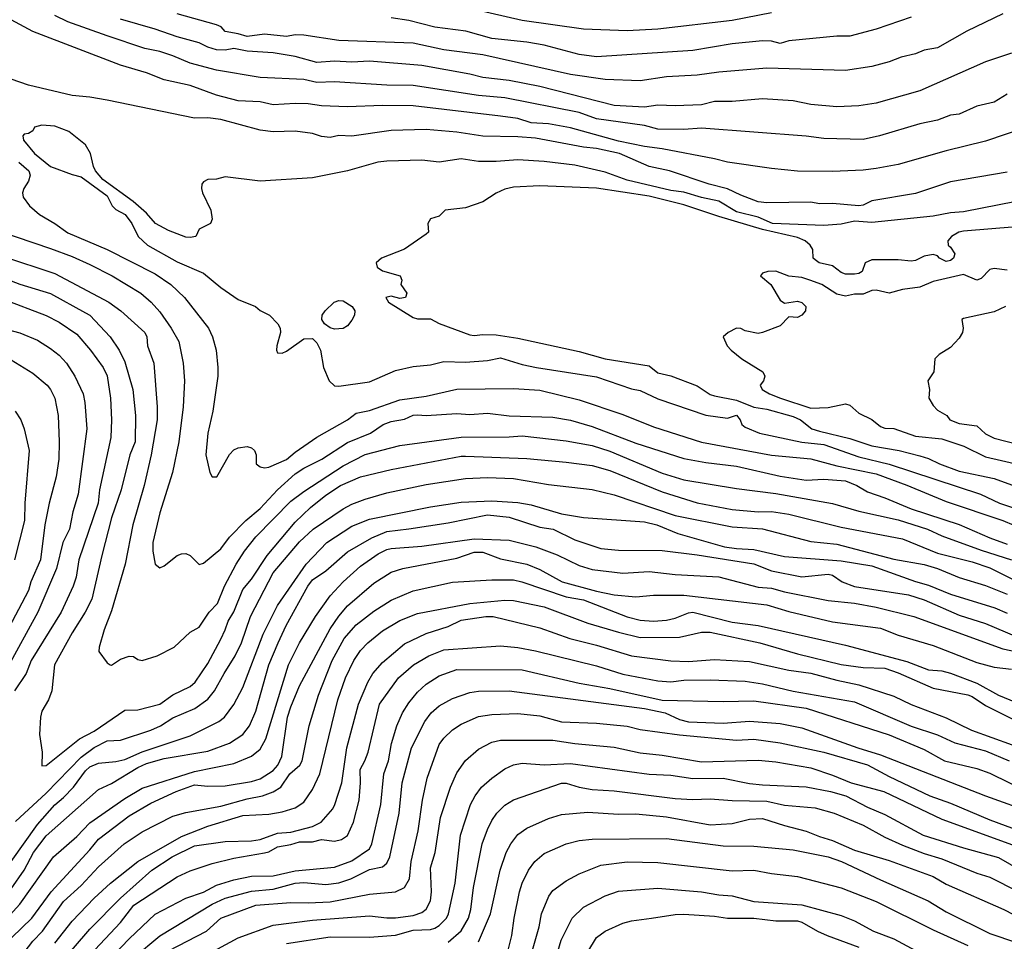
# Model space of a CAD drawing. Header units: metres. Extents: x -46681 to -43747, y -240911 to -237677.
# Tile 782 of 1056: x -45376 to -45263, y -238048 to -237943. Entities that reach past the tile are written whole.
import ezdxf

# ---------------------------------------------------------------- set-up
doc = ezdxf.new("R2010")
doc.units = ezdxf.units.M
doc.layers.add('CONTOUR_INDEX', color=1, linetype='Continuous')
doc.layers.add('CONTOUR_INTER', color=3, linetype='Continuous')

msp = doc.modelspace()

# ---------------------------------------------------------------- linework, layer by layer
at = {"layer": 'CONTOUR_INDEX'}
for points, elevation in [([(-45263.1, -237951.25), (-45264.6, -237952.17), (-45266.6, -237952.61), (-45268.6, -237953.52), (-45269.6, -237953.66), (-45271.1, -237954.2), (-45273.1, -237954.64), (-45277.72, -237956.02), (-45279.6, -237956.41), (-45284.1, -237956.32), (-45286.1, -237956.06), (-45298.1, -237955.12), (-45300.1, -237955.28), (-45303.1, -237955.26), (-45304.6, -237954.83), (-45310.1, -237954.06), (-45312.1, -237953.35), (-45320.6, -237951.64), (-45323.6, -237951.38), (-45331.1, -237950.25), (-45334.1, -237950.2), (-45340.1, -237949.82), (-45342.1, -237949.89), (-45343.6, -237949.57), (-45348.6, -237949.34), (-45353.6, -237948.48), (-45356.6, -237947.7), (-45358.6, -237946.85), (-45360.1, -237946.37), (-45361.8, -237946.02), (-45366.1, -237944.58), (-45370.6, -237942.95), (-45372.1, -237942.25)], 65), ([(-45378.1, -237969.78), (-45372.1, -237971.74), (-45365.92, -237975.02), (-45364.56, -237976.02), (-45361.79, -237978.52), (-45361.57, -237979.02), (-45361.48, -237980.02), (-45360.78, -237982.02), (-45360.39, -237987.02), (-45360.4, -237988.52), (-45361.06, -237992.52), (-45361.86, -237996.02), (-45363.19, -238000.52), (-45364.05, -238005.02), (-45365.6, -238010.35), (-45366.45, -238012.52), (-45367.04, -238014.52), (-45367.07, -238015.02), (-45366.1, -238016.29), (-45365.77, -238016.52), (-45365.6, -238016.59), (-45364.6, -238015.87), (-45363.6, -238015.55), (-45363.1, -238015.57), (-45362.6, -238015.92), (-45362.1, -238016.04), (-45360.39, -238015.52), (-45358.43, -238014.52), (-45356.6, -238012.81), (-45355.6, -238012.22), (-45354.42, -238010.52), (-45353.48, -238009.52), (-45352.67, -238007.52), (-45351.34, -238005.02), (-45350.41, -238003.52), (-45349.1, -238001.89), (-45345.1, -237997.82), (-45343.6, -237996.69), (-45339.1, -237993.75), (-45336.6, -237992.46), (-45332.6, -237991.43), (-45325.6, -237990.48), (-45320.1, -237990.44), (-45318.6, -237990.33), (-45313.6, -237990.91), (-45310.6, -237991.43), (-45308.6, -237992.1), (-45302.6, -237994.61), (-45300.1, -237995.35), (-45294.1, -237996.37), (-45289.6, -237996.94), (-45283.1, -237998.08), (-45280.1, -237998.94), (-45275.6, -237999.94), (-45272.22, -238001.02), (-45270.6, -238001.77), (-45266.1, -238003.43), (-45262.62, -238004.52)], 65), ([(-45263.1, -237971.36), (-45264.6, -237971.18), (-45265.1, -237971.3), (-45266.1, -237972.34), (-45266.6, -237972.53), (-45268.1, -237971.86), (-45271.6, -237972.69), (-45273.1, -237973.33), (-45275.1, -237973.58), (-45276.6, -237974.01), (-45278.1, -237973.65), (-45278.6, -237973.71), (-45279.6, -237974.12), (-45280.6, -237974.14), (-45281.6, -237974.34), (-45282.6, -237974.13), (-45284.32, -237973.02), (-45285.68, -237972.52), (-45286.6, -237972.23), (-45288.1, -237972.06), (-45289.6, -237971.48), (-45290.51, -237971.52), (-45291.1, -237971.72), (-45291.35, -237972.02), (-45290.15, -237973.02), (-45289.1, -237974.8), (-45288.6, -237975.17), (-45287.1, -237974.94), (-45286.6, -237975.07), (-45286.14, -237975.52), (-45286.18, -237976.02), (-45286.6, -237976.54), (-45287.1, -237976.78), (-45288.1, -237976.73), (-45289.1, -237977.73), (-45291.1, -237978.51), (-45291.6, -237978.64), (-45293.1, -237978.3), (-45293.6, -237978.05), (-45294.1, -237978.02), (-45295.04, -237978.52), (-45295.6, -237979.02), (-45295.17, -237980.02), (-45294.69, -237980.52), (-45293.47, -237981.52), (-45291.09, -237983.02), (-45290.86, -237983.52), (-45291, -237984.02), (-45291.38, -237984.52), (-45291.16, -237985.02), (-45290.3, -237985.52), (-45289.04, -237986.02), (-45285.6, -237987.18), (-45283.6, -237987.08), (-45281.6, -237986.68), (-45281.1, -237986.82), (-45280.1, -237987.73), (-45278.6, -237988.48), (-45277.6, -237989.28), (-45277.1, -237989.46), (-45276.1, -237989.51), (-45273.6, -237990.38), (-45270.6, -237990.69), (-45268.07, -237991.52), (-45265.6, -237992.75), (-45259.1, -237994.22)], 60), ([(-45376.65, -237987.52), (-45376, -237988.52), (-45375.6, -237989.52), (-45375.04, -237992.02), (-45375.55, -237998.02), (-45375.56, -238000.02), (-45376.73, -238004.52)], 70), ([(-45377.6, -238045.56), (-45376.1, -238043.93), (-45372.26, -238038.52), (-45369.6, -238036.17), (-45368.1, -238034.63), (-45364.1, -238031.83), (-45362.1, -238030.65), (-45356.1, -238028.74), (-45351.6, -238027.81), (-45349.6, -238026.98), (-45348.6, -238026.17), (-45347.96, -238025.02), (-45345.34, -238016.52), (-45344.11, -238014.02), (-45342.26, -238011.02), (-45340.6, -238008.63), (-45339.1, -238007.02), (-45337.1, -238005.25), (-45335.1, -238003.85), (-45334.1, -238003.32), (-45333.6, -238003.22), (-45330.1, -238002.96), (-45324.1, -238002.12), (-45320.1, -238002.26), (-45317.04, -238003.02), (-45314.6, -238003.94), (-45312.1, -238005.15), (-45310.6, -238005.64), (-45307.1, -238006.05), (-45304.1, -238005.85), (-45301.1, -238006.19), (-45296.1, -238006.46), (-45291.6, -238007.64), (-45290.1, -238007.78), (-45288.6, -238008.2), (-45283.6, -238009.16), (-45280.6, -238009.49), (-45278.1, -238009.92), (-45273.79, -238011.02), (-45263.6, -238014.72), (-45261.6, -238015.13)], 70), ([(-45369.27, -238051.02), (-45364.58, -238046.02), (-45363.06, -238044.02), (-45358.1, -238040.8), (-45356.6, -238040.12), (-45354.1, -238039.25), (-45351.6, -238038.64), (-45348.1, -238038.06), (-45347.6, -238037.92), (-45346.6, -238037.36), (-45345.1, -238037.11), (-45344.1, -238036.79), (-45342.6, -238036.78), (-45341.6, -238036.53), (-45340.1, -238036.72), (-45339.3, -238036.52), (-45338.6, -238036.05), (-45337.92, -238034.52), (-45337.29, -238032.02), (-45337.12, -238030.02), (-45337.16, -238028.52), (-45336.61, -238027.52), (-45336.26, -238026.52), (-45334.96, -238021.02), (-45332.77, -238018.02), (-45331.05, -238016.52), (-45329.3, -238015.52), (-45327.6, -238014.81), (-45321.1, -238014.35), (-45319.1, -238014.54), (-45317.1, -238014.95), (-45310.1, -238016.66), (-45307.1, -238017.62), (-45303.1, -238018.38), (-45301.6, -238018.47), (-45300.1, -238018.27), (-45297.1, -238018.24), (-45293.1, -238018.39), (-45291.1, -238018.71), (-45287.6, -238019.55), (-45280.6, -238020.75), (-45274.1, -238023.55), (-45271.1, -238024.55), (-45269.1, -238025.47), (-45265.6, -238026.38), (-45262.89, -238027.52)], 75), ([(-45345.6, -238048.43), (-45340.6, -238047.67), (-45336.1, -238047.71), (-45333.1, -238047.47), (-45331.1, -238046.89), (-45329.1, -238046.82), (-45328.6, -238046.68), (-45328.1, -238046.37), (-45327.27, -238045.52), (-45327.04, -238045.02), (-45326.3, -238041.52), (-45325.66, -238036.02), (-45324.52, -238032.52), (-45324.01, -238031.52), (-45323.26, -238030.52), (-45322.1, -238029.49), (-45320.6, -238028.42), (-45319.6, -238027.98), (-45318.6, -238027.8), (-45316.1, -238027.96), (-45313.1, -238027.81), (-45304.1, -238029.05), (-45301.6, -238029.17), (-45299.1, -238029.53), (-45295.6, -238029.49), (-45292.6, -238030.1), (-45291.1, -238030.27), (-45286.1, -238030.51), (-45283.32, -238031.02), (-45281.58, -238031.52), (-45279.1, -238032.81), (-45277.1, -238033.67), (-45272.72, -238036.02), (-45268.1, -238037.47), (-45264.1, -238038.57), (-45261.6, -238040.04)], 80), ([(-45314.88, -238050.52), (-45314.15, -238048.02), (-45312.91, -238045.52), (-45311.6, -238044.26), (-45309.1, -238042.97), (-45307.6, -238042.42), (-45303.1, -238042.07), (-45298.1, -238042.5), (-45296.1, -238042.86), (-45294.6, -238042.97), (-45292.1, -238043.6), (-45286.6, -238043.98), (-45282.1, -238045.2), (-45280.6, -238045.83), (-45278.4, -238047.02), (-45276.1, -238047.89), (-45271.19, -238050.52)], 85)]:
    msp.add_lwpolyline(points, dxfattribs=dict(at, elevation=elevation))
at = {"layer": 'CONTOUR_INTER'}
for points, elevation in [([(-45290.1, -237941.95), (-45294.6, -237942.81), (-45303.1, -237943.81), (-45306.6, -237943.99), (-45311.6, -237943.82), (-45318.6, -237942.8), (-45324.1, -237941.56)], 69), ([(-45260.88, -237955.02), (-45265.6, -237956.62), (-45270.1, -237957.72), (-45275.6, -237959.3), (-45278.1, -237959.74), (-45279.6, -237959.95), (-45283.1, -237960.1), (-45287.1, -237960.04), (-45290.1, -237959.74), (-45295.1, -237959.01), (-45296.6, -237958.63), (-45302.6, -237957.48), (-45304.6, -237957.24), (-45307.6, -237956.6), (-45313.1, -237955.1), (-45315.6, -237954.65), (-45317.6, -237954.52), (-45319.1, -237954.04), (-45321.1, -237953.75), (-45331.1, -237952.56), (-45334.6, -237952.53), (-45338.6, -237952.69), (-45341.6, -237952.59), (-45343.1, -237952.36), (-45344.6, -237952.3), (-45347.1, -237952.46), (-45348.6, -237952.11), (-45351.1, -237952.01), (-45353.6, -237951.34), (-45356.6, -237950.25), (-45359.6, -237949.59), (-45361.6, -237948.8), (-45364.6, -237947.91), (-45374.6, -237944.06), (-45377.1, -237942.73)], 64), ([(-45262.6, -237946.53), (-45265.6, -237947.55), (-45273.1, -237950.87), (-45278.1, -237952.28), (-45280.1, -237952.59), (-45282.6, -237952.7), (-45285.6, -237952.44), (-45287.6, -237952.01), (-45291.1, -237951.78), (-45294.6, -237952.06), (-45296.6, -237952.07), (-45298.1, -237952.47), (-45301.1, -237952.57), (-45303.1, -237952.49), (-45304.6, -237952.71), (-45308.1, -237952.55), (-45316.6, -237950.37), (-45320.1, -237949.66), (-45323.1, -237949.33), (-45324.6, -237948.94), (-45330.1, -237947.95), (-45336.1, -237947.48), (-45338.1, -237947.57), (-45340.1, -237947.48), (-45342.1, -237947.61), (-45344.6, -237946.92), (-45347.1, -237946.5), (-45350.1, -237946.32), (-45351.6, -237946.01), (-45352.6, -237946.2), (-45353.6, -237946.16), (-45354.6, -237945.86), (-45355.6, -237945.35), (-45358.1, -237944.69), (-45360.6, -237943.81), (-45364.6, -237942.66)], 66), ([(-45263.6, -237942.04), (-45267.73, -237944.02), (-45271.1, -237945.93), (-45272.6, -237946.2), (-45273.6, -237946.63), (-45275.26, -237947.02), (-45276.6, -237947.53), (-45278.6, -237948.08), (-45281.6, -237948.54), (-45290.6, -237948.27), (-45296.1, -237948.74), (-45298.6, -237949.08), (-45302.1, -237949.27), (-45305.1, -237949.71), (-45309.1, -237949.57), (-45313.1, -237949), (-45323.1, -237946.74), (-45327.6, -237946.18), (-45331.1, -237945.41), (-45339.6, -237945.1), (-45343.6, -237944.47), (-45344.6, -237944.46), (-45345.6, -237944.64), (-45348.1, -237944.39), (-45350.1, -237944.64), (-45351.1, -237944.33), (-45352.6, -237944.08), (-45353.08, -237943.52), (-45353.6, -237943.3), (-45358.1, -237942.04)], 67), ([(-45274.1, -237942.43), (-45278.1, -237943.81), (-45281.1, -237944.6), (-45282.6, -237944.6), (-45288.1, -237945.12), (-45289.1, -237945.43), (-45290.1, -237945.18), (-45291.1, -237945.13), (-45294.6, -237945.47), (-45299.1, -237946.23), (-45310.1, -237946.98), (-45312.1, -237946.7), (-45316.1, -237945.64), (-45318.1, -237945.3), (-45322.1, -237944.86), (-45325.07, -237944.02), (-45328.6, -237943.58), (-45331.6, -237942.81), (-45333.6, -237942.49)], 68), ([(-45263.1, -237960.16), (-45269.6, -237961.26), (-45273.6, -237962.6), (-45278.6, -237963.46), (-45279.6, -237963.93), (-45280.1, -237964.01), (-45283.1, -237963.76), (-45284.6, -237963.8), (-45285.6, -237963.61), (-45290.6, -237963.67), (-45291.6, -237963.56), (-45293.6, -237962.8), (-45295.1, -237962.08), (-45297.21, -237961.52), (-45301.77, -237960.02), (-45304.1, -237959.5), (-45307.49, -237958.02), (-45310.1, -237957.45), (-45311.6, -237957.29), (-45317.1, -237956.27), (-45319.1, -237956.11), (-45323.1, -237956.05), (-45326.1, -237955.58), (-45329.6, -237955.27), (-45333.6, -237955.4), (-45338.1, -237956.04), (-45339.6, -237955.97), (-45340.6, -237956.2), (-45341.6, -237956.1), (-45342.6, -237955.73), (-45344.6, -237955.47), (-45347.1, -237955.54), (-45348.6, -237955.37), (-45353.1, -237954.13), (-45354.6, -237953.96), (-45356.1, -237953.98), (-45366.1, -237951.92), (-45368.1, -237951.57), (-45370.1, -237951.39), (-45375.1, -237950.2), (-45377.1, -237949.54)], 63), ([(-45262.1, -237963.51), (-45268.1, -237964.7), (-45269.6, -237964.83), (-45271.6, -237965.21), (-45278.6, -237965.93), (-45280.6, -237965.77), (-45282.1, -237966.12), (-45284.1, -237966.25), (-45289.96, -237966.02), (-45291.6, -237965.3), (-45294.1, -237964.71), (-45296.1, -237963.5), (-45298.1, -237963.08), (-45300.1, -237962.45), (-45301.6, -237962.27), (-45306.6, -237961.06), (-45309.1, -237960.15), (-45312.6, -237959.38), (-45316.1, -237958.95), (-45319.1, -237958.77), (-45321.6, -237958.95), (-45323.6, -237958.94), (-45325.6, -237958.64), (-45328.1, -237959.03), (-45330.1, -237958.78), (-45334.1, -237958.91), (-45335.15, -237959.02), (-45338.6, -237960.01), (-45342.6, -237960.81), (-45348.6, -237961.18), (-45352.6, -237960.7), (-45353.6, -237960.96), (-45354.6, -237961.02), (-45355.1, -237961.28), (-45355.26, -237961.52), (-45355.32, -237962.02), (-45355.2, -237962.52), (-45354.23, -237964.52), (-45354.1, -237965.54), (-45354.29, -237966.02), (-45355.6, -237966.7), (-45355.98, -237967.52), (-45356.6, -237967.65), (-45357.1, -237967.61), (-45359.1, -237966.82), (-45360.56, -237966.02), (-45361.6, -237964.86), (-45363.13, -237963.52), (-45366.6, -237961.02), (-45367.45, -237960.02), (-45367.68, -237959.52), (-45368.03, -237958.02), (-45368.6, -237957.05), (-45370.48, -237955.52), (-45372.1, -237954.89), (-45373.6, -237954.8), (-45374.41, -237955.02), (-45374.6, -237955.42), (-45375.1, -237955.74), (-45375.6, -237955.8), (-45375.77, -237956.02), (-45375.69, -237956.52), (-45374.42, -237958.02), (-45372.6, -237959.5), (-45370.1, -237960.44), (-45369.1, -237960.7), (-45366.1, -237962.88), (-45365.52, -237964.02), (-45365.1, -237964.44), (-45364.05, -237965.02), (-45363.29, -237966.02), (-45362.57, -237967.52), (-45361.5, -237968.52), (-45358.1, -237970.44), (-45355.1, -237971.71), (-45353.1, -237973.36), (-45351.1, -237974.75), (-45349.14, -237975.52), (-45348.6, -237975.98), (-45347.55, -237976.52), (-45346.57, -237977.52), (-45346.31, -237978.02), (-45346.28, -237978.52), (-45346.7, -237980.02), (-45346.74, -237980.52), (-45346.6, -237980.82), (-45346.1, -237980.86), (-45345.6, -237980.64), (-45343.6, -237979.25), (-45342.6, -237979.21), (-45342.1, -237979.68), (-45341.7, -237980.52), (-45341.35, -237982.52), (-45340.69, -237984.02), (-45340.1, -237984.62), (-45339.6, -237984.65), (-45336.1, -237984.14), (-45333.1, -237982.84), (-45331.1, -237982.39), (-45329.1, -237982.2), (-45327.6, -237981.81), (-45325.1, -237981.92), (-45322.6, -237981.72), (-45321.1, -237981.42), (-45318.6, -237982.17), (-45316.96, -237982.52), (-45310.1, -237983.58), (-45306.1, -237984.97), (-45305.1, -237985.15), (-45303.1, -237986.11), (-45297.6, -237987.96), (-45295.1, -237988.32), (-45294.1, -237987.97), (-45293.66, -237988.52), (-45293.48, -237989.02), (-45293.1, -237989.35), (-45291.46, -237990.02), (-45286.6, -237991.04), (-45284.1, -237991.33), (-45280.1, -237992.73), (-45276.6, -237993.58), (-45266.18, -237997.02), (-45263.98, -237998.02), (-45260.1, -237999.32)], 62), ([(-45376.21, -237959.02), (-45375.07, -237960.02), (-45374.92, -237960.52), (-45375.1, -237961.21), (-45375.64, -237962.02), (-45375.79, -237962.52), (-45375.72, -237963.02), (-45374.99, -237964.02), (-45373.84, -237965.02), (-45372.1, -237966.02), (-45370.6, -237967.12), (-45366.1, -237969), (-45360.6, -237971.79), (-45358.81, -237973.02), (-45357.26, -237974.52), (-45354.5, -237978.02), (-45354.05, -237979.02), (-45353.65, -237980.52), (-45353.43, -237982.52), (-45353.45, -237983.52), (-45354.03, -237987.52), (-45354.59, -237990.02), (-45354.82, -237992.52), (-45354.37, -237994.52), (-45354.1, -237995.04), (-45353.56, -237995.02), (-45352.1, -237992.47), (-45351.6, -237991.92), (-45351.1, -237991.7), (-45350.1, -237991.56), (-45349.6, -237991.69), (-45349.24, -237992.02), (-45349.04, -237992.52), (-45349.04, -237993.52), (-45348.6, -237993.87), (-45348.1, -237993.98), (-45347.6, -237993.91), (-45345.6, -237993.05), (-45344.6, -237992.2), (-45342.1, -237990.47), (-45338.6, -237988.49), (-45337.6, -237987.75), (-45336.1, -237987.42), (-45332.6, -237986.23), (-45329.6, -237985.78), (-45326.1, -237984.98), (-45319.6, -237984.93), (-45316.6, -237985.1), (-45312.1, -237986.2), (-45307.1, -237987.91), (-45303.6, -237989.3), (-45298.1, -237991.07), (-45290.1, -237992.55), (-45285.6, -237992.95), (-45282.6, -237993.77), (-45278.1, -237994.69), (-45274.6, -237995.97), (-45270.1, -237997.83), (-45263.6, -238000.02), (-45261.1, -238001.07)], 63), ([(-45262.1, -237966.42), (-45268.1, -237966.9), (-45268.64, -237967.02), (-45269.48, -237967.52), (-45269.92, -237968.02), (-45269.87, -237968.52), (-45269.6, -237968.74), (-45269.11, -237969.52), (-45269.27, -237970.02), (-45269.6, -237970.27), (-45270.1, -237970.4), (-45270.84, -237970.02), (-45271.1, -237969.73), (-45271.6, -237969.6), (-45272.6, -237969.76), (-45273.6, -237970.27), (-45274.1, -237970.35), (-45275.6, -237970.21), (-45278.6, -237970.21), (-45279.38, -237970.52), (-45279.7, -237971.52), (-45280.1, -237971.77), (-45280.6, -237971.85), (-45281.6, -237971.84), (-45282.1, -237971.66), (-45283.1, -237970.89), (-45284.61, -237970.52), (-45285.1, -237970.21), (-45285.3, -237970.02), (-45285.35, -237969.02), (-45285.64, -237968.52), (-45286.24, -237968.02), (-45287.1, -237967.62), (-45291.1, -237966.74), (-45296.1, -237965.24), (-45300.1, -237963.9), (-45304.1, -237962.92), (-45310.1, -237962), (-45316.6, -237961.72), (-45319.6, -237961.88), (-45320.6, -237962.09), (-45321.6, -237962.55), (-45323.1, -237963.55), (-45325.1, -237964.25), (-45327.42, -237964.52), (-45328.1, -237965.21), (-45329.12, -237965.52), (-45329.43, -237966.02), (-45329.32, -237967.02), (-45329.6, -237967.26), (-45332.1, -237968.96), (-45334.7, -237970.02), (-45335.31, -237970.52), (-45335.22, -237971.02), (-45334.6, -237971.46), (-45332.58, -237972.02), (-45332.37, -237972.52), (-45332.52, -237973.02), (-45331.8, -237974.02), (-45331.96, -237974.52), (-45332.6, -237974.61), (-45333.6, -237974.35), (-45334.21, -237974.52), (-45333.9, -237975.02), (-45331.1, -237976.8), (-45330.6, -237976.93), (-45329.1, -237976.94), (-45328.1, -237977.49), (-45324.6, -237978.78), (-45324.1, -237978.87), (-45323.1, -237978.74), (-45321.6, -237978.78), (-45319.1, -237979.14), (-45312.1, -237980.69), (-45309.1, -237981.51), (-45304.1, -237982.33), (-45303.1, -237983.11), (-45301.6, -237983.48), (-45298.6, -237984.6), (-45297.1, -237985.59), (-45296.6, -237985.77), (-45294.1, -237986.24), (-45292.1, -237987.07), (-45290.6, -237987.29), (-45287.6, -237988.13), (-45286.76, -237988.52), (-45285.47, -237989.52), (-45284.6, -237989.81), (-45281.1, -237990.64), (-45278.6, -237991.48), (-45275.46, -237992.02), (-45273.1, -237992.62), (-45272.1, -237992.92), (-45270.87, -237993.52), (-45268.6, -237994.37), (-45264.6, -237995.21), (-45260.1, -237996.85)], 61), ([(-45378.6, -237966.87), (-45372.6, -237968.88), (-45370.1, -237969.81), (-45368.1, -237970.71), (-45365.54, -237972.02), (-45362.26, -237974.02), (-45361.06, -237975.02), (-45360.1, -237976.13), (-45358.77, -237978.02), (-45357.92, -237979.52), (-45357.42, -237982.02), (-45357.26, -237984.02), (-45357.4, -237987.02), (-45357.9, -237991.02), (-45358.65, -237994.52), (-45360.1, -237999.15), (-45360.89, -238002.52), (-45360.88, -238003.52), (-45360.6, -238005.02), (-45360.1, -238005.43), (-45359.6, -238005.22), (-45358.1, -238004.03), (-45357.6, -238003.83), (-45357.1, -238003.81), (-45356.6, -238004.01), (-45355.6, -238005.05), (-45355.1, -238004.9), (-45353.1, -238003.27), (-45352.1, -238001.94), (-45350.23, -238000.02), (-45348.6, -237998.64), (-45346.6, -237996.52), (-45344.6, -237994.69), (-45343.6, -237994.04), (-45341.53, -237993.02), (-45338.6, -237991.11), (-45335.97, -237990.02), (-45334.51, -237989.02), (-45333.6, -237988.71), (-45332.1, -237988.44), (-45331.1, -237987.97), (-45330.6, -237987.93), (-45329.6, -237988.02), (-45326.1, -237987.78), (-45324.6, -237987.88), (-45322.6, -237987.74), (-45320.1, -237988.06), (-45315.1, -237988.19), (-45313.1, -237988.53), (-45310.6, -237989.25), (-45305.6, -237991.19), (-45300.1, -237992.94), (-45297.6, -237993.4), (-45294.1, -237993.81), (-45289.1, -237994.94), (-45286.1, -237995.4), (-45284.1, -237995.29), (-45281.6, -237995.47), (-45280.31, -237996.02), (-45279.1, -237996.75), (-45277.1, -237997.42), (-45274.1, -237998.7), (-45268.6, -238000.49), (-45265.11, -238002.02), (-45263.1, -238002.71)], 64), ([(-45378.1, -237972.23), (-45376.1, -237972.99), (-45372.6, -237974.06), (-45368.6, -237976.24), (-45368.1, -237976.53), (-45365.77, -237979.02), (-45364.75, -237980.52), (-45364.1, -237981.86), (-45363.16, -237985.02), (-45362.85, -237988.02), (-45362.92, -237991.02), (-45363.52, -237992.52), (-45364.51, -237996.52), (-45365.6, -237999.71), (-45366.73, -238004.02), (-45367.87, -238009.02), (-45368.62, -238010.52), (-45370.1, -238012.88), (-45372.14, -238016.52), (-45372.46, -238019.52), (-45372.84, -238020.52), (-45373.6, -238021.85), (-45373.73, -238022.52), (-45373.84, -238024.52), (-45373.56, -238026.52), (-45373.6, -238028.09), (-45373.1, -238028.06), (-45369.26, -238025.02), (-45367.6, -238024.11), (-45364.1, -238021.71), (-45362.6, -238021.7), (-45360.1, -238021.05), (-45358.6, -238019.98), (-45356.62, -238019.02), (-45356.03, -238018.52), (-45354.6, -238016.39), (-45353.1, -238013.58), (-45352.59, -238012.52), (-45352.28, -238011.52), (-45351.6, -238010.47), (-45350.6, -238007.93), (-45349.6, -238006.72), (-45347.8, -238004.02), (-45344.6, -238000.22), (-45342.85, -237998.52), (-45341.1, -237997.11), (-45339.42, -237996.02), (-45337.1, -237995.01), (-45333.6, -237994.2), (-45325.6, -237992.66), (-45325.1, -237992.65), (-45318.1, -237992.94), (-45313.6, -237993.34), (-45310.6, -237993.74), (-45308.6, -237994.3), (-45302.6, -237996.73), (-45298.6, -237998.01), (-45294.6, -237998.75), (-45291.62, -237999.02), (-45290.1, -237998.98), (-45288.1, -237999.3), (-45282.1, -238000.77), (-45275.1, -238002.1), (-45271.1, -238003.74), (-45267.1, -238004.73), (-45265.1, -238005.43), (-45260.9, -238007.52)], 66), ([(-45378.1, -237974.66), (-45373.1, -237976.58), (-45371.6, -237977.31), (-45369.6, -237978.71), (-45368.01, -237980.52), (-45366.58, -237982.52), (-45366.1, -237983.47), (-45365.71, -237986.02), (-45365.62, -237988.52), (-45365.7, -237990.52), (-45367, -237996.52), (-45367.15, -237998.02), (-45369.37, -238004.52), (-45369.66, -238006.52), (-45370, -238007.52), (-45371.36, -238010.52), (-45374.82, -238016.02), (-45375.37, -238017.52), (-45376.71, -238019.52)], 67), ([(-45340.13, -237975.02), (-45339.6, -237974.84), (-45339.1, -237974.9), (-45338.08, -237975.52), (-45337.76, -237976.02), (-45337.8, -237976.52), (-45338.1, -237977.1), (-45338.6, -237977.74), (-45339.1, -237978.05), (-45340.1, -237978.14), (-45340.6, -237977.97), (-45341.24, -237977.52), (-45341.55, -237977.02), (-45341.51, -237976.52), (-45341.18, -237976.02), (-45340.13, -237975.02)], 62), ([(-45263.32, -237975.52), (-45264.6, -237976.14), (-45268.1, -237976.91), (-45268.29, -237977.02), (-45268.13, -237978.02), (-45268.23, -237978.52), (-45268.6, -237979.14), (-45269.6, -237980.23), (-45270.88, -237981.02), (-45271.39, -237981.52), (-45271.51, -237983.02), (-45272.2, -237984.02), (-45271.99, -237985.02), (-45272.07, -237986.02), (-45271.6, -237986.86), (-45271.1, -237987.38), (-45270.03, -237988.02), (-45269.66, -237988.52), (-45268.6, -237988.93), (-45266.6, -237989.17), (-45265.6, -237990.09), (-45264.6, -237990.61), (-45260.6, -237991.62)], 59), ([(-45379.6, -237977.62), (-45376.1, -237978.53), (-45374.1, -237979.4), (-45372.6, -237980.33), (-45371.6, -237981.12), (-45370.75, -237982.02), (-45369.81, -237983.52), (-45368.85, -237985.52), (-45368.65, -237986.52), (-45368.45, -237989.52), (-45369.44, -237997.02), (-45370.04, -237999.02), (-45370.42, -238001.02), (-45371.18, -238002.52), (-45371.89, -238005.52), (-45374.03, -238010.52), (-45377.6, -238016.99)], 68), ([(-45377.1, -237981.62), (-45374.6, -237983.16), (-45372.97, -237984.52), (-45372.58, -237985.02), (-45372.11, -237986.02), (-45371.71, -237988.02), (-45371.59, -237991.02), (-45371.65, -237993.02), (-45371.94, -237995.02), (-45372.75, -237998.02), (-45373.24, -238000.52), (-45373.74, -238004.52), (-45374.83, -238007.02), (-45375.12, -238008.02), (-45377.75, -238013.02)], 69), ([(-45376.6, -238034.47), (-45373.1, -238031.22), (-45369.1, -238027.11), (-45367.6, -238026.01), (-45366.1, -238025.22), (-45364.6, -238025.16), (-45361.1, -238024), (-45360.02, -238023.52), (-45358.6, -238022.6), (-45356.08, -238021.52), (-45354.6, -238020.45), (-45353.81, -238019.52), (-45352.73, -238017.52), (-45351.45, -238015.52), (-45350.72, -238014.02), (-45349.7, -238011.02), (-45347.1, -238006.02), (-45344.1, -238002.47), (-45342.52, -238001.02), (-45339.1, -237998.7), (-45338.1, -237998.15), (-45336.6, -237997.58), (-45334.1, -237996.85), (-45329.6, -237995.91), (-45325.1, -237995.21), (-45322.6, -237995.09), (-45319.6, -237995.2), (-45315.6, -237995.91), (-45310.6, -237996.48), (-45308.1, -237997.08), (-45301.1, -237999.46), (-45294.6, -238000.75), (-45291.1, -238000.96), (-45285.6, -238002.41), (-45282.6, -238002.71), (-45276.1, -238004.43), (-45272.6, -238005.05), (-45271.08, -238005.52), (-45268.6, -238006.56), (-45265.6, -238007.45), (-45263.1, -238008.44)], 67), ([(-45377.1, -238039.03), (-45374.1, -238034.81), (-45372.1, -238032.57), (-45371.1, -238031.73), (-45369.95, -238030.52), (-45368.6, -238028.67), (-45368.1, -238028.19), (-45367.1, -238027.78), (-45365.1, -238027.61), (-45364.1, -238027.35), (-45362.1, -238026.47), (-45356.6, -238024.65), (-45353.34, -238023.02), (-45352.7, -238022.52), (-45351.6, -238021.07), (-45350.6, -238019.11), (-45348.27, -238013.02), (-45346.6, -238009.74), (-45343.34, -238005.02), (-45340.97, -238002.52), (-45338.1, -238000.65), (-45336.1, -237999.86), (-45329.1, -237998.47), (-45325.6, -237997.92), (-45322.1, -237997.77), (-45319.1, -237997.97), (-45317.6, -237998.23), (-45314.1, -237999.27), (-45311.6, -237999.67), (-45304.6, -238000.19), (-45303.19, -238000.52), (-45300.81, -238001.52), (-45295.48, -238003.02), (-45294.1, -238003.24), (-45292.1, -238003.33), (-45288.6, -238004.14), (-45282.1, -238004.62), (-45278.6, -238005.2), (-45273.6, -238007.01), (-45272.1, -238007.42), (-45269.6, -238008.45), (-45264.54, -238010.02), (-45263.1, -238010.62)], 68), ([(-45377.1, -238042.18), (-45375.6, -238040.01), (-45374.53, -238038.02), (-45373.1, -238036.1), (-45367.1, -238030.8), (-45365.6, -238030.13), (-45362.6, -238028.3), (-45361.6, -238027.83), (-45359.6, -238027.25), (-45354.6, -238026.41), (-45352.1, -238025.49), (-45350.6, -238024.52), (-45349.82, -238023.52), (-45349.1, -238021.83), (-45347.6, -238016.52), (-45346.55, -238014.02), (-45345.62, -238012.02), (-45343.14, -238007.52), (-45342.6, -238006.81), (-45341.1, -238005.79), (-45338.6, -238003.61), (-45335.81, -238002.02), (-45334.1, -238001.27), (-45331.6, -238000.99), (-45327.1, -238000.27), (-45322.6, -237999.37), (-45320.1, -237999.63), (-45316.6, -238000.79), (-45315.07, -238001.02), (-45312.6, -238002.25), (-45309.6, -238003.21), (-45307.6, -238003.43), (-45302.6, -238003.46), (-45298.6, -238003.96), (-45292.1, -238004.98), (-45290.1, -238005.76), (-45286.6, -238006.46), (-45283.6, -238006.17), (-45283.1, -238006.26), (-45281.98, -238007.02), (-45280.6, -238007.58), (-45274.39, -238008.52), (-45272.6, -238009.09), (-45268.6, -238010.85), (-45265.6, -238011.81), (-45262.1, -238013.31)], 69), ([(-45380.46, -238051.02), (-45374.73, -238045.52), (-45372.52, -238042.52), (-45368.1, -238037.72), (-45367.1, -238036.48), (-45363.6, -238033.8), (-45361.1, -238032.36), (-45358.23, -238031.02), (-45356.1, -238030.25), (-45354.6, -238030.41), (-45352.6, -238030.37), (-45349.6, -238029.87), (-45348.6, -238029.56), (-45347.1, -238028.61), (-45346.58, -238028.02), (-45346.11, -238027.02), (-45345.47, -238022.52), (-45345.1, -238021.33), (-45344.1, -238018.95), (-45340.6, -238012.43), (-45339.6, -238010.97), (-45338.6, -238009.79), (-45335.6, -238007.2), (-45333.6, -238005.93), (-45332.28, -238005.52), (-45326.1, -238004.34), (-45324.1, -238003.66), (-45323.1, -238003.66), (-45321.1, -238004.39), (-45318.1, -238005.01), (-45316.6, -238005.61), (-45314.03, -238007.02), (-45310.1, -238008.09), (-45308.1, -238008.51), (-45305.6, -238008.77), (-45303.6, -238008.57), (-45300.1, -238008.55), (-45290.6, -238009.67), (-45288.1, -238010.44), (-45283.1, -238011.6), (-45277.6, -238012.32), (-45275.6, -238013.14), (-45271.6, -238014.34), (-45266.6, -238016.26), (-45264.6, -238016.82), (-45262.6, -238017.04)], 71), ([(-45375.6, -238049.44), (-45374.6, -238048.16), (-45373.51, -238047.02), (-45371.1, -238043.6), (-45369.1, -238041.8), (-45367.1, -238039.66), (-45364.15, -238037.02), (-45362.1, -238035.66), (-45358.6, -238033.84), (-45357.1, -238033.43), (-45353.1, -238032.71), (-45350.1, -238031.86), (-45348.34, -238031.52), (-45347.1, -238031.05), (-45346.24, -238030.52), (-45345.21, -238029.02), (-45344.05, -238028.02), (-45343.78, -238027.52), (-45343, -238023.52), (-45341.94, -238020.02), (-45340.36, -238016.02), (-45339, -238013.52), (-45337.6, -238011.94), (-45335.6, -238010.41), (-45333.6, -238009.12), (-45331.1, -238008.05), (-45326.6, -238007.07), (-45322.1, -238006.79), (-45319.6, -238006.8), (-45318.66, -238007.02), (-45313.6, -238008.75), (-45311.6, -238009.09), (-45306.6, -238011.05), (-45305.1, -238011.41), (-45303.6, -238011.54), (-45302.1, -238011.44), (-45301.1, -238011.21), (-45299.6, -238010.57), (-45299.1, -238010.51), (-45294.6, -238011.66), (-45291.6, -238012.03), (-45281.6, -238014.3), (-45274.6, -238016.16), (-45272.1, -238017.09), (-45270.6, -238017.23), (-45269.6, -238017.5), (-45266.6, -238018.64), (-45264.1, -238020), (-45260.39, -238021.52)], 72), ([(-45372.1, -238048.4), (-45370.1, -238045.85), (-45367.6, -238043.24), (-45365.71, -238041.52), (-45362.6, -238039.02), (-45357.6, -238036.18), (-45354.6, -238035), (-45350.6, -238033.78), (-45347.6, -238033.62), (-45346.1, -238033.36), (-45344.6, -238032.89), (-45343.6, -238032.24), (-45342.6, -238030.79), (-45341.77, -238029.02), (-45339.7, -238020.52), (-45338.82, -238018.02), (-45337.9, -238016.02), (-45337.1, -238014.9), (-45336.28, -238014.02), (-45334.6, -238012.65), (-45332.6, -238011.45), (-45330.6, -238010.65), (-45324.6, -238009.51), (-45320.6, -238009.12), (-45319.6, -238009.17), (-45316.1, -238009.89), (-45311.1, -238011.78), (-45307.6, -238012.81), (-45305.1, -238013.39), (-45300.6, -238013.35), (-45298.1, -238012.81), (-45297.1, -238012.8), (-45291.41, -238014.02), (-45287.1, -238015.28), (-45282.1, -238016.49), (-45279.6, -238016.83), (-45277.1, -238016.91), (-45275.6, -238017.44), (-45271.6, -238019.21), (-45267.6, -238019.98), (-45267.1, -238020.17), (-45265.6, -238021.18), (-45258.1, -238024.91)], 73), ([(-45371.6, -238050.87), (-45368.1, -238046.79), (-45364.6, -238043.23), (-45360.98, -238040.02), (-45358.69, -238038.52), (-45356.1, -238037.24), (-45352.6, -238036.75), (-45349.6, -238036.67), (-45348.6, -238036.53), (-45346.6, -238035.78), (-45345.1, -238035.69), (-45342.6, -238035.02), (-45341.63, -238034.52), (-45340.29, -238033.02), (-45340.06, -238032.52), (-45339.26, -238030.02), (-45338.68, -238026.02), (-45337.34, -238021.02), (-45336.28, -238018.52), (-45335.69, -238017.52), (-45334.6, -238016.28), (-45332.1, -238014.14), (-45329.6, -238012.96), (-45327.1, -238012.16), (-45325.6, -238011.42), (-45322.78, -238011.02), (-45321.93, -238011.02), (-45316.6, -238012.3), (-45313.16, -238013.52), (-45310.1, -238014.28), (-45306.1, -238015.49), (-45301.6, -238016.08), (-45299.6, -238016.15), (-45296.6, -238015.93), (-45292.6, -238016.16), (-45288.1, -238017.13), (-45285.6, -238017.47), (-45282.6, -238018.29), (-45280.1, -238018.81), (-45276.1, -238020.12), (-45274.1, -238021.06), (-45270.1, -238022.6), (-45267.19, -238024.02), (-45260.2, -238026.52)], 74), ([(-45368.1, -238052.56), (-45363.6, -238047.87), (-45360.6, -238045.08), (-45357.1, -238043.25), (-45355.1, -238042.53), (-45353.6, -238041.75), (-45351.6, -238041.14), (-45349.6, -238040.73), (-45347.1, -238040.66), (-45344.6, -238040.09), (-45340.1, -238039.68), (-45338.1, -238038.95), (-45336.1, -238037.57), (-45335.84, -238037.02), (-45334.81, -238032.52), (-45334.44, -238029.02), (-45333.91, -238027.52), (-45333.58, -238025.52), (-45332.95, -238023.52), (-45332.31, -238022.02), (-45331.6, -238020.89), (-45330.6, -238019.67), (-45329.6, -238018.76), (-45328.1, -238017.81), (-45326.1, -238017.06), (-45318.6, -238017.09), (-45312.1, -238018.64), (-45308.6, -238019.24), (-45302.6, -238020.59), (-45295.6, -238020.72), (-45292.1, -238020.65), (-45286.1, -238021.5), (-45276.6, -238024.55), (-45272.6, -238026.21), (-45270.28, -238027.52), (-45266.6, -238028.41), (-45265.1, -238028.93), (-45260.6, -238031.13)], 76), ([(-45363.1, -238050.07), (-45360.1, -238047.54), (-45354.1, -238043.92), (-45352.6, -238043.25), (-45349.6, -238042.45), (-45347.1, -238042.22), (-45344.6, -238041.5), (-45343.6, -238041.43), (-45341.1, -238041.66), (-45339.6, -238041.47), (-45338.22, -238041.02), (-45336.1, -238039.95), (-45334.6, -238039.63), (-45334.1, -238039.22), (-45333.78, -238038.52), (-45332.68, -238033.52), (-45332.34, -238030.02), (-45331.3, -238026.02), (-45329.75, -238023.02), (-45329.03, -238022.02), (-45328.1, -238021.21), (-45326.6, -238020.37), (-45324.6, -238019.69), (-45323.6, -238019.55), (-45320.1, -238019.52), (-45304.6, -238021.54), (-45302.27, -238022.02), (-45300.6, -238022.8), (-45299.6, -238023.07), (-45295.6, -238023.2), (-45292.6, -238022.98), (-45289.1, -238023.24), (-45286.6, -238023.73), (-45280.19, -238026.02), (-45277.6, -238026.83), (-45265.6, -238031.53), (-45260.05, -238033.52)], 77), ([(-45359.1, -238049.24), (-45354.73, -238047.02), (-45353.1, -238045.52), (-45349.1, -238044.02), (-45345.1, -238043.72), (-45343.1, -238043.78), (-45340.6, -238043.65), (-45336.1, -238042.77), (-45333.1, -238042.51), (-45332.1, -238042.03), (-45331.51, -238041.02), (-45331.31, -238039.02), (-45330.5, -238035.52), (-45330.01, -238032.02), (-45329.49, -238029.52), (-45328.1, -238025.66), (-45327.6, -238024.91), (-45326.6, -238023.98), (-45325.6, -238023.31), (-45323.6, -238022.43), (-45322.1, -238022.21), (-45319.1, -238022.11), (-45316.6, -238022.37), (-45314.1, -238023.04), (-45310.1, -238023.2), (-45306.6, -238023.57), (-45305.1, -238023.92), (-45300.6, -238024.54), (-45294.1, -238025.17), (-45292.1, -238025.03), (-45289.1, -238025.44), (-45284.1, -238026.53), (-45279.1, -238027.97), (-45276.6, -238029.33), (-45271.96, -238031.52), (-45269.6, -238032.36), (-45265.1, -238034.28), (-45252.1, -238039.09)], 78), ([(-45358.1, -238051.55), (-45351.1, -238047.77), (-45347.1, -238046.34), (-45342.6, -238045.74), (-45336.1, -238045.27), (-45334.1, -238045.49), (-45333.1, -238045.47), (-45331.1, -238045.21), (-45330.1, -238044.87), (-45329.6, -238044.49), (-45329.1, -238043.52), (-45329.01, -238042.52), (-45329.1, -238039.75), (-45328.56, -238038.02), (-45327.95, -238034.02), (-45326.81, -238030.52), (-45326.1, -238028.89), (-45325.1, -238027.49), (-45323.6, -238026.17), (-45322.1, -238025.39), (-45321.1, -238025.16), (-45315.1, -238025.17), (-45312.6, -238025.54), (-45308.1, -238025.95), (-45305.1, -238026.59), (-45302.6, -238026.87), (-45298.1, -238027.65), (-45291.6, -238027.45), (-45289.6, -238027.64), (-45285.6, -238028.31), (-45283.1, -238029.14), (-45280.95, -238030.02), (-45277.21, -238031.02), (-45270.6, -238034.21), (-45262.1, -238037.28)], 79), ([(-45327.1, -238048.28), (-45325.6, -238046.97), (-45324.75, -238045.52), (-45324.48, -238044.52), (-45324.19, -238042.02), (-45323.19, -238037.02), (-45322.6, -238035.37), (-45322.1, -238034.33), (-45321.52, -238033.52), (-45320.6, -238032.61), (-45319.6, -238031.97), (-45314.1, -238030.06), (-45313.6, -238030.06), (-45312.1, -238030.53), (-45310.6, -238030.78), (-45308.1, -238030.96), (-45301.1, -238031.81), (-45299.1, -238031.95), (-45297.1, -238031.85), (-45294.6, -238032.05), (-45290.6, -238032.14), (-45288.6, -238032.58), (-45285.1, -238032.89), (-45282.91, -238033.52), (-45279.6, -238034.89), (-45277.1, -238036.27), (-45275.1, -238037.16), (-45272.6, -238038.13), (-45270.6, -238038.73), (-45266.6, -238040.37), (-45265.1, -238040.83), (-45258.6, -238044.12)], 81), ([(-45323.6, -238048.21), (-45322.23, -238045.02), (-45321.15, -238040.02), (-45320.45, -238038.02), (-45319.91, -238037.02), (-45319.1, -238035.93), (-45318.1, -238035.22), (-45315.6, -238034.13), (-45314.1, -238033.65), (-45311.1, -238033.4), (-45307.6, -238033.64), (-45305.6, -238033.6), (-45302.1, -238033.92), (-45297.1, -238034.83), (-45294.6, -238034.7), (-45292.6, -238034.19), (-45291.1, -238034.12), (-45288.6, -238034.93), (-45286.1, -238035.56), (-45284.6, -238036.18), (-45283.1, -238036.64), (-45280.6, -238037.73), (-45276.6, -238038.91), (-45271.6, -238040.75), (-45270.1, -238041.62), (-45263.51, -238044.52), (-45256.69, -238048.02)], 82), ([(-45320.19, -238049.02), (-45319.81, -238047.52), (-45319.54, -238045.52), (-45318.92, -238042.52), (-45318.6, -238041.51), (-45317.89, -238040.02), (-45317.17, -238039.02), (-45316.1, -238038.14), (-45313.6, -238037.02), (-45312.1, -238036.63), (-45310.6, -238036.48), (-45302.1, -238036.42), (-45295.6, -238037.25), (-45292.1, -238037.29), (-45287.6, -238037.72), (-45283.6, -238038.5), (-45282.07, -238039.02), (-45277.6, -238041.15), (-45272.14, -238043.52), (-45270.1, -238044.8), (-45265.1, -238047.28), (-45252.53, -238051.52)], 83), ([(-45318.39, -238052.52), (-45316.66, -238046.52), (-45316.42, -238045.02), (-45315.58, -238043.02), (-45315.1, -238042.37), (-45313.6, -238041.23), (-45312.1, -238040.43), (-45309.6, -238039.45), (-45306.6, -238039.06), (-45303.1, -238039.17), (-45294.6, -238040.09), (-45292.1, -238040.01), (-45290.1, -238040.42), (-45287.1, -238040.77), (-45282.1, -238042.06), (-45278.1, -238043.61), (-45271.6, -238046.84), (-45267.6, -238048.64)], 84), ([(-45303.83, -238045.52), (-45301.1, -238045.1), (-45300.1, -238045.08), (-45296.6, -238045.28), (-45295.1, -238045.53), (-45292.1, -238045.52), (-45289.6, -238045.84), (-45287.1, -238045.83), (-45286.6, -238045.96), (-45284.82, -238047.02), (-45283.71, -238047.52), (-45280.1, -238048.82)], 86), ([(-45311.1, -238049.37), (-45310.1, -238047.74), (-45309.1, -238047.01), (-45307.1, -238046.08), (-45306.1, -238045.81), (-45303.83, -238045.52)], 86)]:
    msp.add_lwpolyline(points, dxfattribs=dict(at, elevation=elevation))

doc.saveas('drawing.dxf')
